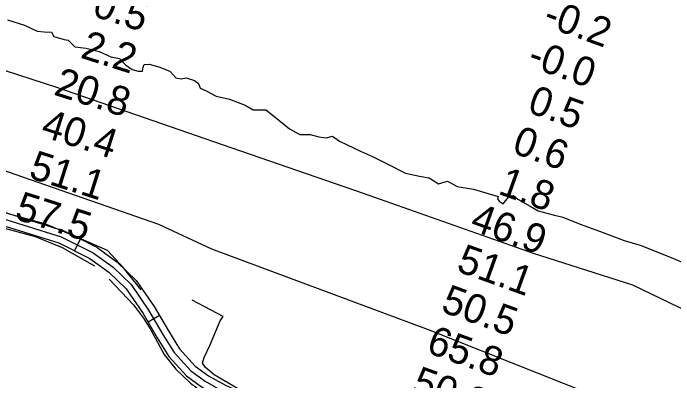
# Model space of a CAD drawing. Extents: x 3180038 to 3217926, y 922069 to 947485.
# Drawn here: x 3198253 to 3199777, y 932400 to 933247 of the extents above; entities that cross this region are included whole.
import ezdxf

# ---------------------------------------------------------------- set-up
doc = ezdxf.new("R2010")
doc.units = 0
for name, color, linetype in [('V-CHAN-NAID', 7, 'Continuous'), ('V-RIVR-EDGE', 7, 'Continuous'), ('V-RIVR-RANG', 7, 'Continuous'), ('V-ROAD-CNTR', 7, 'Continuous'), ('V-RRAP-FSHR', 7, 'Continuous'), ('V-TOPO-SHOR', 7, 'Continuous')]:
    doc.layers.add(name, color=color, linetype=linetype)

msp = doc.modelspace()

# ---------------------------------------------------------------- linework, layer by layer
at = {"layer": 'V-RIVR-EDGE'}
for points in [[(3198240.1, 933232.1), (3198279.5, 933219.6), (3198308.6, 933206.1), (3198324.8, 933204.4), (3198341.5, 933203.3), (3198346.9, 933193.6), (3198370.6, 933186.5), (3198380.3, 933185.4), (3198395.9, 933169.7), (3198421.3, 933166.9), (3198452, 933158.8)], [(3198452, 933158.8), (3198478.7, 933146.6), (3198498.5, 933143.3), (3198512.4, 933128.5), (3198527.6, 933117.8), (3198541.9, 933114.1), (3198551.6, 933114.1), (3198553, 933123.3), (3198555.8, 933128.8), (3198566.9, 933130.2), (3198589.5, 933123.7), (3198614.9, 933113.9), (3198628.2, 933098.2), (3198641.1, 933096.3), (3198652.7, 933098.6), (3198671.2, 933092.5), (3198680.8, 933085.6), (3198684.5, 933074.5), (3198697, 933069.4), (3198721.4, 933055.9), (3198752.3, 933048.9), (3198788.3, 933035), (3198806.8, 933024.8), (3198836.3, 933024.7), (3198853.9, 933010.8), (3198890.7, 932981.1), (3198914.3, 932968.1), (3198938.7, 932968.1), (3198958.1, 932962.5), (3198975.2, 932960.1), (3198990, 932964.3), (3199006.1, 932952.7), (3199054.1, 932929), (3199081.8, 932916.9), (3199117.8, 932899.8), (3199157.9, 932878.4), (3199190.2, 932871.9), (3199212.4, 932868.1), (3199234.5, 932854.2), (3199254.8, 932860.6), (3199277.4, 932848.1), (3199315.3, 932842), (3199371.6, 932825.2), (3199370.7, 932819.7), (3199374.4, 932814.1), (3199383.1, 932808.1), (3199389.1, 932815), (3199397, 932825.2), (3199407.2, 932827), (3199417.3, 932819.1), (3199445.9, 932802.9), (3199463.9, 932792.2), (3199498.5, 932782.9), (3199521.1, 932777.3), (3199560.8, 932761.5), (3199606, 932744.7), (3199662.3, 932723.4), (3199699.7, 932713.1), (3199771.3, 932684.7), (3199810, 932667.1)]]:
    msp.add_lwpolyline(points, dxfattribs=at)
at = {"layer": 'V-ROAD-CNTR'}
for p, q in [((3198408.1, 932726.8), (3198394.7, 932700)), ((3198590.6, 932550.4), (3198564.7, 932535.3))]:
    msp.add_line(p, q, dxfattribs=at)
for points in [[(3198117.6, 932824.7), (3198242.9, 932785.7), (3198369.8, 932745.9), (3198446, 932707.9), (3198493.3, 932673.7), (3198536.8, 932631.6), (3198578.5, 932571.1), (3198611.4, 932515), (3198636.7, 932474.2), (3198673.4, 932434.3), (3198704, 932411.7), (3198743.2, 932389.8), (3198906.6, 932315.8), (3199161.3, 932180.1), (3199475.2, 932021.8), (3199584.4, 931968.1), (3199643.5, 931951.9), (3199728.4, 931945.2), (3199812.1, 931939.4), (3199896.9, 931937.2), (3200032.1, 931935.1), (3200112.9, 931937.2), (3200151.3, 931943.4), (3200185.9, 931946.2)], [(3198116.1, 932804.1), (3198238.7, 932771.3), (3198364.2, 932731.9), (3198438.2, 932695.1), (3198483.7, 932662.2), (3198525.3, 932621.9), (3198565.8, 932563), (3198598.5, 932507.2), (3198624.7, 932465.1), (3198663.3, 932423.1), (3198695.8, 932399.1), (3198736.4, 932376.4), (3198899.9, 932302.3), (3199154.4, 932166.7), (3199468.5, 932008.4), (3199579.1, 931954), (3199640.9, 931937), (3199727.3, 931930.2), (3199811.4, 931924.4), (3199896.6, 931922.2), (3200032.1, 931920.1), (3200114.3, 931922.2), (3200153.1, 931928.5), (3200187.1, 931931.2)], [(3198109.3, 932797.9), (3198234.5, 932756.9), (3198358.6, 932718), (3198430.4, 932682.2), (3198474, 932650.6), (3198513.8, 932612.1), (3198553.2, 932555), (3198585.7, 932499.5), (3198612.7, 932456), (3198653.2, 932411.9), (3198687.7, 932386.5), (3198729.7, 932363), (3198743.1, 932356.9)]]:
    msp.add_lwpolyline(points, dxfattribs=at)
at = {"layer": 'V-RRAP-FSHR'}
msp.add_lwpolyline([(3200326.6, 932475.5), (3200244.2, 932495.1), (3200114.2, 932487.2), (3200060.3, 932474.3), (3199982.1, 932471.1), (3199853.2, 932538.6), (3199682.8, 932620.8), (3199453.4, 932693.6), (3199061.1, 932831.7), (3198736.2, 932943.7), (3198356.1, 933075), (3198142.7, 933144.4), (3197917.2, 933211.4), (3197619, 933274.9), (3197257.6, 933346.6), (3196968.7, 933375.8), (3196593.7, 933391.6), (3196294.3, 933395.5), (3195995.6, 933369.3), (3195684.8, 933332.9), (3195344.9, 933292.7), (3195013.6, 933221.7), (3194777.5, 933154.3), (3194632.5, 933114.6)], dxfattribs=at)
at = {"layer": 'V-TOPO-SHOR'}
for points in [[(3198548.3, 932609.5), (3198507.8, 932660.2), (3198470.6, 932700.7), (3198416.6, 932724.4), (3198328.7, 932761.5), (3198068.6, 932832.5), (3197693.7, 932930.4), (3197457.2, 933011.5), (3197379.5, 933048.7), (3197339, 933065.5), (3197288.3, 933082.4), (3197220.8, 933092.6), (3197170.1, 933095.9), (3196910, 933095.9), (3196106, 933119.6), (3195714.2, 933112.8)], [(3197184.5, 933051.6), (3197274, 933036.4), (3197385.4, 932994.2), (3197485.1, 932955.3), (3197616.8, 932908), (3197855, 932848.9), (3197934.4, 932830.4), (3198017.1, 932810.1), (3198304.2, 932732.4), (3198366.7, 932707.1), (3198441.1, 932664.8)], [(3198119.3, 932923.7), (3198588.8, 932761.5), (3198710.4, 932704.1), (3199210.4, 932518.3), (3199585.3, 932369.7), (3199754.2, 932308.9), (3199683.3, 932072.4), (3200014.3, 931967.7), (3200065, 931974.5), (3200095.4, 931984.6), (3200119.1, 932011.6), (3200129.2, 932042), (3200135.9, 932079.2), (3200156.2, 932143.4), (3200169.7, 932153.5), (3200186.6, 932153.5), (3200203.5, 932150.1), (3200227.1, 932146.7), (3200233.9, 932143.4), (3200244, 932167), (3200247.4, 932207.5)], [(3198474.8, 932634.4), (3198530.6, 932575.3), (3198554.2, 932544.9), (3198571.1, 932517.9), (3198601.5, 932460.5), (3198628.5, 932426.7), (3198662.3, 932394.6), (3198706.2, 932362.5), (3198978.1, 932237.5), (3199476.4, 931980.8), (3199554.1, 931942), (3199594.6, 931925.1), (3199648.7, 931914.9), (3199704.4, 931906.5), (3199738.2, 931903.1), (3199773.7, 931899.7)], [(3199696.8, 931940.7), (3199585.3, 931971.1), (3199261.1, 932129.9), (3198815.2, 932356.2), (3198717.2, 932413.6), (3198696.9, 932430.5), (3198690.2, 932440.6), (3198693.6, 932454.1), (3198707.1, 932481.2), (3198730.7, 932538.6), (3198737.5, 932548.7), (3198666.5, 932585.9)]]:
    msp.add_lwpolyline(points, dxfattribs=at)

# ---------------------------------------------------------------- texts
at = {"layer": 'V-CHAN-NAID'}
for s, p in [('CONTROL STRUCTURE (2)', (3199792.4, 931612.9)), ('OLD RIVER AUXILLARY ', (3199668.3, 931741.5))]:
    msp.add_text(s, height=100, rotation=69.4069, dxfattribs=at).set_placement(p)
at = {"layer": 'V-RIVR-RANG'}
for s, rotation, p in [('-0.5', 342.3383, (3198404.6, 933250.8)), ('-0.2', 340.1883, (3199472.6, 933219.8)), ('2.2', 342.3383, (3198406.2, 933145.3)), ('-0.0', 340.1883, (3199436.3, 933126.6)), ('20.8', 342.3383, (3198344.4, 933060.1)), ('0.5', 340.1883, (3199436.6, 933020.2)), ('40.4', 342.3383, (3198314.3, 932964.7)), ('0.6', 340.1883, (3199401.2, 932926.6)), ('51.1', 342.3383, (3198286.5, 932868.6)), ('1.8', 340.1883, (3199369.3, 932831.8)), ('57.5', 342.3383, (3198254.1, 932774)), ('46.9', 340.1883, (3199304.1, 932749)), ('51.1', 340.1883, (3199272.9, 932653.9)), ('50.5', 340.1883, (3199237.1, 932560.6)), ('65.8', 340.1883, (3199203.4, 932466.4)), ('50.2', 340.1883, (3199169.7, 932372.3))]:
    msp.add_text(s, height=67, rotation=rotation, dxfattribs=at).set_placement(p)

doc.saveas('drawing.dxf')
